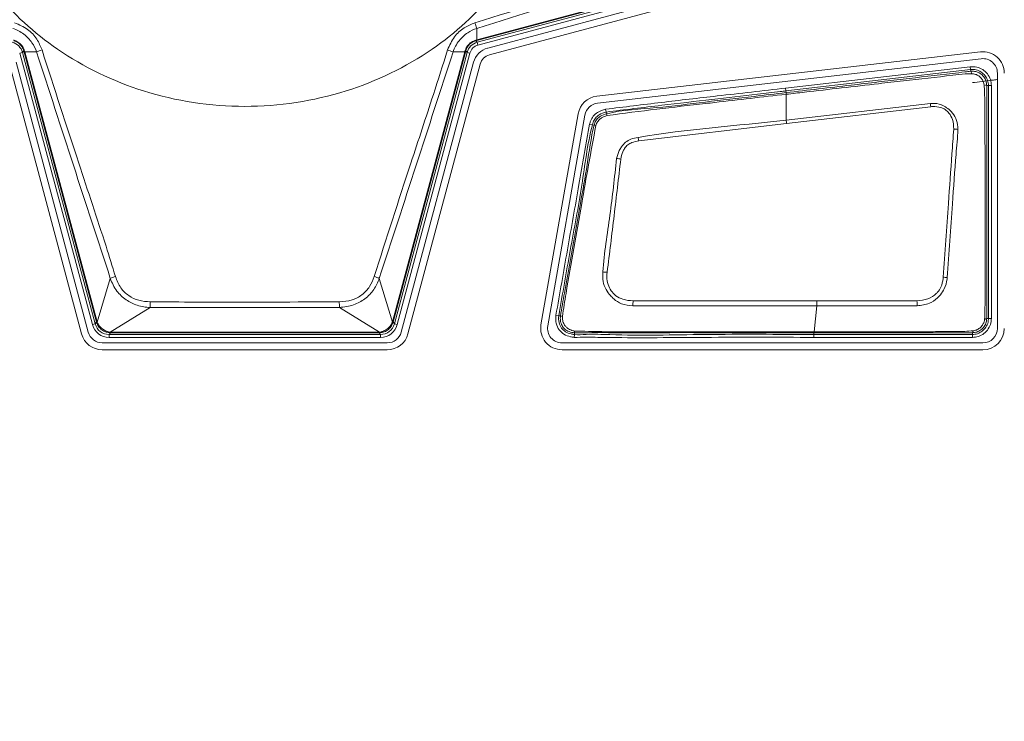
# Model space of a CAD drawing. Header units: millimetres. Extents: x 0 to 1118, y 0 to 864.
# Tile 327 of 372: x 881.49 to 890.08, y 692.2 to 698.32. Entities that reach past the tile are written whole.
import ezdxf

# ---------------------------------------------------------------- set-up
doc = ezdxf.new("R2010")
doc.units = ezdxf.units.MM
doc.styles.add('SLDTEXTSTYLE3', font='TXT', dxfattribs={"width": 0.605})
doc.dimstyles.new('SLDDIMSTYLE0', dxfattribs={"dimtxt": 3.175, "dimasz": 3.302, "dimexe": 0, "dimexo": 0.0625, "dimgap": 0.79375, "dimtad": 0, "dimtih": 1, "dimtoh": 1, "dimdec": 0, "dimlfac": 4, "dimrnd": 1e-09, "dimzin": 12, "dimdsep": 46, "dimtxsty": 'SLDTEXTSTYLE3', "dimsah": 1, "dimcen": 0.09, "dimadec": 0, "dimazin": 3, "dimtfac": 1, "dimtofl": 0, "dimtmove": 0, "dimatfit": 3, "dimfxl": 1, "dimfrac": 2, "dimtolj": 1, "dimtzin": 12, "dimarcsym": 0})

# ---------------------------------------------------------------- blocks, each defined once
blk = doc.blocks.new('_D_4')
at = {"color": 7, "linetype": 'Continuous', "lineweight": 0}
for p, q in [((828.0357, 703.72), (976.4365, 703.72)), ((974.8365, 703.72), (974.8365, 687.4064)), ((974.8365, 666.22), (974.8365, 682.5337)), ((912.9066, 666.22), (976.4365, 666.22))]:
    blk.add_line(p, q, dxfattribs=at)
for points in [[(974.8365, 703.72), (974.3285, 700.418), (975.3445, 700.418)], [(974.8365, 666.22), (975.3445, 669.522), (974.3285, 669.522)]]:
    blk.add_solid(points, dxfattribs=at)
at = {"color": 7, "linetype": 'Continuous', "lineweight": 0, "insert": (971.1985, 686.6264), "char_height": 3.175, "attachment_point": 1, "style": 'SLDTEXTSTYLE3'}
blk.add_mtext('150', dxfattribs=at)

msp = doc.modelspace()

# ---------------------------------------------------------------- linework, layer by layer
at = {"color": 7, "linetype": 'Continuous', "lineweight": 15}
for p, q in [((885.4805, 698.1447), (888.2121, 698.8766)), ((888.2134, 698.8717), (885.4818, 698.1398)), ((885.4848, 698.1245), (888.229, 698.8598)), ((888.2354, 698.8357), (885.4912, 698.1004)), ((888.306, 698.8049), (885.5756, 698.0733)), ((885.5912, 698.0151), (888.3216, 698.7467)), ((885.4811, 698.2459), (885.4805, 698.1447)), ((885.4818, 698.1398), (885.4721, 698.1372)), ((885.4721, 698.1372), (885.4848, 698.1245)), ((885.4805, 698.1447), (885.4818, 698.1398)), ((881.5281, 698.0488), (881.5154, 698.0361)), ((881.5306, 698.0391), (881.5281, 698.0488)), ((885.3837, 698.0488), (885.3811, 698.0391)), ((885.3964, 698.0361), (885.3837, 698.0488)), ((885.4848, 698.1245), (885.4912, 698.1004)), ((881.5154, 698.0361), (881.4912, 698.0297)), ((882.1261, 695.6605), (881.4912, 698.0297)), ((881.5154, 698.0361), (882.1502, 695.6669)), ((881.5306, 698.0391), (881.5355, 698.0404)), ((882.1621, 695.6825), (881.5306, 698.0391)), ((881.6387, 698.0398), (881.5355, 698.0404)), ((881.5355, 698.0404), (882.167, 695.6838)), ((884.7448, 695.6838), (885.3762, 698.0404)), ((885.3811, 698.0391), (884.7496, 695.6825)), ((884.7616, 695.6669), (885.3964, 698.0361)), ((885.4205, 698.0297), (884.7857, 695.6605)), ((885.3762, 698.0404), (885.2731, 698.0398)), ((885.3762, 698.0404), (885.3811, 698.0391)), ((885.3964, 698.0361), (885.4205, 698.0297)), ((889.877, 698.0406), (886.5275, 697.6529)), ((886.5344, 697.593), (889.8839, 697.9806)), ((881.4009, 697.9347), (882.0321, 695.5793)), ((882.0903, 695.5949), (881.4592, 697.9503)), ((885.4526, 697.9503), (884.8214, 695.5949)), ((884.8797, 695.5793), (885.5108, 697.9347)), ((888.1762, 697.7249), (889.7869, 697.9113)), ((889.7898, 697.8865), (888.1791, 697.7)), ((889.7898, 697.8865), (889.7869, 697.9113)), ((889.7916, 697.8713), (889.7898, 697.8865)), ((889.7916, 697.8713), (889.7916, 697.8713)), ((889.7916, 697.8713), (889.8009, 697.8499)), ((890.0244, 697.8555), (890.0244, 695.6275)), ((888.1791, 697.7), (888.1762, 697.7249)), ((889.9466, 697.7467), (889.9313, 697.7467)), ((889.9466, 695.7149), (889.9466, 697.7467)), ((889.9466, 697.7467), (889.9716, 697.7467)), ((889.9716, 697.7467), (889.9716, 695.7149)), ((888.1808, 697.6848), (888.1791, 697.7)), ((888.1808, 697.6848), (888.1809, 697.6848)), ((888.1809, 697.4453), (888.1809, 697.6704)), ((886.6042, 697.54), (886.6104, 697.5158)), ((888.1809, 697.4453), (889.4401, 697.5907)), ((889.4424, 697.5621), (888.1846, 697.4153)), ((886.3654, 697.5002), (886.0409, 695.6599)), ((886.1003, 695.6494), (886.4248, 697.4897)), ((886.6104, 697.5158), (886.6142, 697.5009)), ((886.4655, 697.4107), (886.4897, 697.4045)), ((886.5046, 697.4007), (886.4897, 697.4045)), ((888.1846, 697.4153), (886.8943, 697.2633)), ((882.1673, 695.6825), (882.2822, 696.0644)), ((884.6295, 696.0644), (884.7444, 695.6825)), ((888.4241, 695.5983), (888.4499, 695.8246)), ((888.4499, 695.8676), (889.3226, 695.8676)), ((882.6305, 695.8107), (882.2815, 695.5949)), ((884.2813, 695.8107), (882.6305, 695.8107)), ((884.6302, 695.5949), (884.2813, 695.8107)), ((886.1715, 695.7419), (886.1963, 695.7387)), ((886.1963, 695.7387), (886.2115, 695.7367)), ((882.1502, 695.6669), (882.1261, 695.6605)), ((882.1502, 695.6669), (882.1621, 695.6825)), ((882.1621, 695.6825), (882.167, 695.6838)), ((884.7448, 695.6838), (884.7496, 695.6825)), ((884.7496, 695.6825), (884.7616, 695.6669)), ((884.7616, 695.6669), (884.7857, 695.6605)), ((889.9312, 695.7149), (889.9312, 695.7149)), ((889.9312, 695.7149), (889.9466, 695.7149)), ((889.9466, 695.7149), (889.9716, 695.7149)), ((882.2828, 695.5898), (882.2709, 695.5743)), ((882.2709, 695.5743), (884.6408, 695.5743)), ((882.2709, 695.5743), (882.2709, 695.5493)), ((882.2828, 695.5949), (884.6289, 695.5949)), ((882.2828, 695.5949), (882.2828, 695.5898)), ((884.6289, 695.5898), (882.2828, 695.5898)), ((884.6289, 695.5949), (884.6289, 695.5898)), ((884.6408, 695.5743), (884.6289, 695.5898)), ((884.6408, 695.5743), (884.6408, 695.5493)), ((886.3307, 695.5492), (886.3331, 695.5741)), ((886.3346, 695.5894), (886.3331, 695.5741)), ((888.1809, 695.598), (888.1809, 695.5984)), ((888.1809, 695.5901), (888.1809, 695.598)), ((888.1809, 695.5898), (888.1809, 695.5901)), ((888.4232, 695.5898), (888.4232, 695.5743)), ((888.4232, 695.5743), (889.8059, 695.5743)), ((888.4232, 695.5493), (888.4232, 695.5743)), ((889.8059, 695.5743), (889.8059, 695.5897)), ((889.8059, 695.5743), (889.8059, 695.5493)), ((884.6997, 695.5015), (882.212, 695.5015)), ((884.6408, 695.5493), (882.2709, 695.5493)), ((889.8984, 695.5015), (886.2244, 695.5015)), ((889.8059, 695.5493), (888.4232, 695.5493)), ((882.212, 695.4412), (884.6997, 695.4412)), ((886.2244, 695.4412), (889.8984, 695.4412))]:
    msp.add_line(p, q, dxfattribs=at)
at = {"color": 7, "linetype": 'Continuous', "lineweight": 15, "flags": 128}
msp.add_lwpolyline([(888.4232, 695.5898), (888.302, 695.5898), (888.1809, 695.5898)], dxfattribs=at)
at = {"color": 7, "linetype": 'Continuous', "lineweight": 15}
for centre, radius, start, end in [((885.9135, 698.4197), 0.466, 195.60368, 201.89767), ((885.4666, 698.1413), 0.0068, 323.46707, 12.23087), ((881.5321, 698.0543), 0.0068, 233.46707, 282.23087), ((881.7822, 697.7197), 0.3507, 105.85455, 114.14447), ((885.1296, 697.7197), 0.3507, 65.85553, 74.14545), ((885.3797, 698.0543), 0.0068, 257.76913, 306.53293), ((885.6206, 697.9053), 0.174, 105, 165), ((885.6206, 697.9053), 0.1137, 105, 165), ((889.8984, 697.8555), 0.1863, 0, 96.60177), ((889.8984, 697.8555), 0.126, 0, 96.60177), ((889.9116, 697.7119), 0.04, 60.38084, 94.07199), ((886.5489, 697.4678), 0.1863, 96.60177, 170), ((886.5489, 697.4678), 0.126, 96.60177, 170), ((885.4274, 697.2558), 4.0267, 4.36251, 4.77013), ((886.7032, 697.5091), 0.0894, 185.27598, 195.55671), ((885.4638, 697.0969), 2.7394, 6.67401, 7.30746), ((886.4996, 697.326), 0.0748, 74.17329, 86.1983), ((889.6354, 697.0154), 0.3515, 82.95233, 88.74507), ((884.9028, 696.929), 2.0194, 9.52855, 10.42929), ((886.6645, 696.7274), 0.3843, 79.10095, 84.5398), ((882.4278, 695.7293), 0.3654, 106.06953, 113.48155), ((884.484, 695.7293), 0.3654, 66.51845, 73.93047), ((886.5564, 695.3283), 0.7922, 85.53672, 88.25065), ((889.4572, 695.1907), 0.8892, 81.61107, 83.89364), ((880.0146, 695.8652), 2.6164, 358.80699, 359.86547), ((886.8972, 695.8652), 2.6164, 180.13453, 181.19301), ((904.3332, 694.8599), 17.5172, 176.70116, 176.8415), ((852.1657, 694.8639), 37.1705, 1.48103, 1.54738), ((886.2321, 695.7805), 0.0484, 244.73212, 264.99151), ((882.1712, 695.668), 0.015, 104.86237, 124.50054), ((884.7406, 695.668), 0.015, 55.49946, 75.13763), ((886.2244, 695.6275), 0.1863, 170, 270), ((886.2244, 695.6275), 0.126, 170, 270), ((882.212, 695.6275), 0.1863, 195, 270), ((882.212, 695.6275), 0.126, 195, 270), ((882.2665, 695.5949), 0.015, 340.49946, 0.13763), ((884.6452, 695.5949), 0.015, 179.86237, 199.50054), ((884.6997, 695.6275), 0.126, 270, 345), ((884.6997, 695.6275), 0.1863, 270, 345), ((886.3661, 695.5999), 0.0332, 171.85892, 198.43706), ((889.7911, 695.6054), 0.0216, 313.19898, 2.22399), ((889.8984, 695.6275), 0.1863, 270, 0), ((889.8984, 695.6275), 0.126, 270, 0)]:
    msp.add_arc(centre, radius, start, end, dxfattribs=at)
for centre, major_axis, ratio, start_param, end_param in [((881.3946, 698.0038), (0.0884, 0.0884), 0.999878, 5.759674, 6.806696), ((885.5171, 698.0038), (0.0884, -0.0884), 0.999878, 2.618082, 3.665103), ((885.5171, 698.0038), (-0.0707, 0.0707), 0.999797, 5.759674, 6.806696), ((882.271, 695.6993), (-0.0913, -0.119), 0.999758, 5.628804, 6.937567), ((882.271, 695.6993), (0.0761, 0.0992), 0.999661, 2.487211, 3.795974), ((882.285, 695.7176), (0.1062, 0.0717), 0.972579, 2.818102, 2.835319), ((882.2416, 695.706), (0.0646, 0.044), 0.954922, 2.819823, 2.83704), ((884.6408, 695.6993), (-0.0761, 0.0992), 0.999661, 2.487211, 3.795974), ((884.6408, 695.6993), (0.0913, -0.119), 0.999758, 5.628804, 6.937567), ((884.6702, 695.706), (0.0646, -0.044), 0.954922, 0.304553, 0.321769), ((884.6268, 695.7176), (0.1062, -0.0717), 0.972579, 0.306274, 0.32349), ((882.285, 695.7176), (0.0418, 0.1212), 0.972579, 3.447867, 3.465083), ((882.285, 695.6727), (0.0258, 0.0738), 0.954922, 3.446146, 3.463362), ((884.6268, 695.6727), (-0.0258, 0.0738), 0.954922, 2.819823, 2.83704), ((884.6268, 695.7176), (-0.0418, 0.1212), 0.972579, 2.818102, 2.835319)]:
    msp.add_ellipse(centre, major_axis=major_axis, ratio=ratio, start_param=start_param, end_param=end_param, dxfattribs=at)
for points, knots in [([(886.1809, 700.065), (886.1721, 700.2163), (886.1529, 700.5467), (885.978, 701.0662), (885.6383, 701.6121), (885.086, 702.1148), (884.3338, 702.4773), (883.4559, 702.6104), (882.578, 702.4773), (881.8256, 702.1148), (881.274, 701.6121), (880.9321, 701.0662), (880.7637, 700.5467), (880.7159, 700.065), (880.7637, 699.5834), (880.9321, 699.0638), (881.274, 698.5179), (881.8256, 698.0153), (882.578, 697.6527), (883.4559, 697.5197), (884.3338, 697.6527), (885.086, 698.0153), (885.6383, 698.5179), (885.978, 699.0638), (886.1529, 699.5834), (886.1721, 699.9138), (886.1809, 700.065)], [0, 0, 0, 0, 0.027672, 0.060454, 0.099202, 0.144378, 0.19539, 0.25, 0.30461, 0.355622, 0.400798, 0.439546, 0.472328, 0.5, 0.527672, 0.560454, 0.599202, 0.644378, 0.69539, 0.75, 0.80461, 0.855622, 0.900798, 0.939546, 0.972328, 1, 1, 1, 1]), ([(885.4647, 698.2943), (885.8568, 698.4159), (886.4637, 698.604), (887.242, 698.8604), (887.6359, 698.9816), (887.8148, 699.0366)], [0, 0, 0, 0, 0.499028, 0.772399, 1, 1, 1, 1]), ([(887.8303, 698.9921), (887.4395, 698.8663), (886.6579, 698.6148), (885.8733, 698.3688), (885.4811, 698.2459)], [0, 0, 0, 0, 0.500078, 1, 1, 1, 1]), ([(881.6387, 698.0398), (881.6387, 698.0398), (881.6293, 698.0681), (881.5999, 698.126), (881.5295, 698.2003), (881.4656, 698.2348), (881.4307, 698.2459), (881.4306, 698.2459)], [0, 0, 0, 0, 0.00005, 0.297674, 0.635276, 0.99995, 1, 1, 1, 1]), ([(881.4471, 698.2943), (881.4864, 698.2774), (881.5619, 698.2449), (881.6444, 698.1573), (881.6729, 698.0892), (881.6863, 698.0571)], [0, 0, 0, 0, 0.36574, 0.701782, 1, 1, 1, 1]), ([(885.2254, 698.0571), (885.243, 698.0969), (885.2764, 698.1722), (885.3649, 698.2537), (885.4327, 698.2813), (885.4647, 698.2943)], [0, 0, 0, 0, 0.371944, 0.704128, 1, 1, 1, 1]), ([(885.4811, 698.2459), (885.4811, 698.2459), (885.4529, 698.2369), (885.3952, 698.2084), (885.3201, 698.1389), (885.2848, 698.0752), (885.2731, 698.0398), (885.2731, 698.0398)], [0, 0, 0, 0, 0.00005, 0.294628, 0.628272, 0.99995, 1, 1, 1, 1]), ([(881.4385, 698.1427), (881.4415, 698.1418), (881.4579, 698.1372), (881.4866, 698.1217), (881.5183, 698.0894), (881.5285, 698.0615), (881.5335, 698.0476)], [0, 0, 0, 0, 0.066348, 0.367276, 0.687028, 1, 1, 1, 1]), ([(881.5281, 698.0488), (881.5233, 698.0617), (881.5138, 698.0875), (881.4844, 698.1177), (881.4578, 698.132), (881.4425, 698.1364), (881.4397, 698.1372)], [0, 0, 0, 0, 0.315839, 0.630493, 0.931818, 1, 1, 1, 1]), ([(885.3782, 698.0476), (885.3791, 698.0506), (885.3837, 698.0671), (885.3992, 698.0958), (885.4315, 698.1274), (885.4594, 698.1376), (885.4733, 698.1427)], [0, 0, 0, 0, 0.066348, 0.367276, 0.687028, 1, 1, 1, 1]), ([(885.4721, 698.1372), (885.4592, 698.1325), (885.4334, 698.123), (885.4032, 698.0935), (885.3889, 698.067), (885.3845, 698.0517), (885.3837, 698.0488)], [0, 0, 0, 0, 0.315839, 0.630493, 0.931818, 1, 1, 1, 1]), ([(885.4733, 698.1427), (885.4757, 698.1433), (885.4781, 698.144), (885.4805, 698.1447), (885.4805, 698.1447)], [0, 0, 0, 0, 0.998002, 1, 1, 1, 1]), ([(881.5335, 698.0476), (881.5342, 698.0452), (881.5348, 698.0428), (881.5355, 698.0404), (881.5355, 698.0404)], [0, 0, 0, 0, 0.998002, 1, 1, 1, 1]), ([(881.6863, 698.0571), (881.7922, 697.7279), (881.9762, 697.1554), (882.1967, 696.5007), (882.2995, 696.1683), (882.3267, 696.0804)], [0, 0, 0, 0, 0.49889, 0.867446, 1, 1, 1, 1]), ([(884.5851, 696.0804), (884.6911, 696.411), (884.8612, 696.9413), (885.0803, 697.5971), (885.1845, 697.9273), (885.2254, 698.0571)], [0, 0, 0, 0, 0.501063, 0.803813, 1, 1, 1, 1]), ([(885.3762, 698.0404), (885.3762, 698.0404), (885.3769, 698.0428), (885.3776, 698.0452), (885.3782, 698.0476)], [0, 0, 0, 0, 0.0019984, 1, 1, 1, 1]), ([(882.2822, 696.0644), (882.1746, 696.3935), (881.9595, 697.0516), (881.7456, 697.7104), (881.6387, 698.0398)], [0, 0, 0, 0, 0.500027, 1, 1, 1, 1]), ([(885.2731, 698.0398), (885.1661, 697.7104), (884.9523, 697.0516), (884.7371, 696.3935), (884.6295, 696.0644)], [0, 0, 0, 0, 0.499979, 1, 1, 1, 1]), ([(889.7869, 697.9113), (889.8065, 697.9115), (889.8448, 697.912), (889.8978, 697.8881), (889.9392, 697.85), (889.9665, 697.8007), (889.9699, 697.7644), (889.9716, 697.7467)], [0, 0, 0, 0, 0.209345, 0.409215, 0.609199, 0.809715, 1, 1, 1, 1]), ([(889.9466, 697.7467), (889.9452, 697.7617), (889.9423, 697.7926), (889.9191, 697.8344), (889.884, 697.8668), (889.839, 697.8871), (889.8064, 697.8867), (889.7898, 697.8865)], [0, 0, 0, 0, 0.190323, 0.390808, 0.590742, 0.790602, 1, 1, 1, 1]), ([(888.1809, 697.6848), (888.3696, 697.7066), (888.638, 697.7377), (888.9783, 697.7771), (889.2736, 697.8112), (889.525, 697.8405), (889.7219, 697.8631), (889.7746, 697.8693), (889.7916, 697.8713)], [0, 0, 0, 0, 0.3513704, 0.4998846, 0.6337076, 0.901355, 0.9682909, 1, 1, 1, 1]), ([(889.8009, 697.8499), (889.7816, 697.8494), (889.726, 697.8478), (889.5273, 697.8232), (889.2753, 697.7963), (888.8442, 697.7465), (888.5033, 697.7075), (888.2343, 697.6766), (888.1809, 697.6704)], [0, 0, 0, 0, 0.035429, 0.102333, 0.368564, 0.501706, 0.901071, 1, 1, 1, 1]), ([(889.7916, 697.8713), (889.7925, 697.8714), (889.8072, 697.873), (889.8363, 697.8708), (889.8752, 697.8541), (889.9064, 697.8255), (889.9273, 697.7883), (889.93, 697.7605), (889.9313, 697.7467)], [0, 0, 0, 0, 0.014088, 0.210873, 0.407932, 0.606135, 0.803424, 1, 1, 1, 1]), ([(889.9087, 697.7518), (889.9066, 697.7621), (889.9025, 697.7827), (889.8855, 697.81), (889.8622, 697.8315), (889.8333, 697.8466), (889.8118, 697.8488), (889.8009, 697.8499)], [0, 0, 0, 0, 0.196747, 0.396314, 0.594795, 0.793198, 1, 1, 1, 1]), ([(889.8079, 697.7726), (889.8136, 697.7732), (889.8801, 697.7809), (889.9532, 697.7903), (890.016, 697.7983), (890.0288, 697.8)], [0, 0, 0, 0, 0.069526, 0.810195, 1, 1, 1, 1]), ([(886.6042, 697.54), (886.7666, 697.56), (887.0913, 697.6), (887.6156, 697.6598), (887.9771, 697.7018), (888.1762, 697.7249)], [0, 0, 0, 0, 0.310081, 0.620158, 1, 1, 1, 1]), ([(889.9128, 695.7086), (889.9142, 695.7553), (889.9201, 695.9461), (889.9158, 696.2819), (889.9172, 696.7155), (889.918, 697.1499), (889.9126, 697.4751), (889.9139, 697.676), (889.9101, 697.7317), (889.9087, 697.7518)], [0, 0, 0, 0, 0.068592, 0.280343, 0.492823, 0.705248, 0.91802, 0.97041, 1, 1, 1, 1]), ([(889.9313, 697.7467), (889.9313, 697.7285), (889.9313, 697.6742), (889.9313, 697.4751), (889.9312, 697.1496), (889.9312, 696.7156), (889.9312, 696.2815), (889.9312, 695.948), (889.9312, 695.7591), (889.9312, 695.7149)], [0, 0, 0, 0, 0.02683, 0.080248, 0.293884, 0.507506, 0.721127, 0.934749, 1, 1, 1, 1]), ([(888.1791, 697.7), (888.1625, 697.6981), (888.0797, 697.6885), (887.8645, 697.6637), (887.5195, 697.6235), (887.0792, 697.5733), (886.7717, 697.5356), (886.6104, 697.5158)], [0, 0, 0, 0, 0.031656, 0.158282, 0.411533, 0.691401, 1, 1, 1, 1]), ([(886.6142, 697.5009), (886.6142, 697.5009), (886.756, 697.537), (887.0481, 697.5459), (887.4754, 697.6052), (887.8528, 697.6465), (888.0877, 697.6739), (888.1808, 697.6848)], [0, 0, 0, 0, 0.00001, 0.278384, 0.550027, 0.821735, 1, 1, 1, 1]), ([(888.1809, 697.6704), (888.1809, 697.6704), (887.9731, 697.6476), (887.7386, 697.6198), (887.3623, 697.5763), (887.0483, 697.5419), (886.7619, 697.5042), (886.6171, 697.4852)], [0, 0, 0, 0, 0.00001, 0.3983, 0.449701, 0.721811, 1, 1, 1, 1]), ([(888.1809, 697.6848), (888.1809, 697.684), (888.1809, 697.6825), (888.1809, 697.6753), (888.1809, 697.6709), (888.1809, 697.6704)], [0, 0, 0, 0, 0.499092, 0.942117, 1, 1, 1, 1]), ([(886.4655, 697.4107), (886.4678, 697.419), (886.4745, 697.4435), (886.4951, 697.4811), (886.5406, 697.5195), (886.5804, 697.5323), (886.6042, 697.54)], [0, 0, 0, 0, 0.129453, 0.379353, 0.628058, 1, 1, 1, 1]), ([(889.4401, 697.5907), (889.4403, 697.5907), (889.4471, 697.5911), (889.4781, 697.5929), (889.5114, 697.5878), (889.5513, 697.5727), (889.5823, 697.5546), (889.6283, 697.5179), (889.667, 697.4611), (889.6792, 697.4039), (889.6786, 697.3714), (889.6785, 697.3642)], [0, 0, 0, 0, 0.001347, 0.054783, 0.25102, 0.264576, 0.400928, 0.539476, 0.736893, 0.941814, 1, 1, 1, 1]), ([(889.6431, 697.3668), (889.6417, 697.3953), (889.6393, 697.4454), (889.6079, 697.5033), (889.5713, 697.5391), (889.5225, 697.5596), (889.4781, 697.5647), (889.4488, 697.5626), (889.4424, 697.5621)], [0, 0, 0, 0, 0.26184, 0.460052, 0.594473, 0.72855, 0.940791, 1, 1, 1, 1]), ([(886.6104, 697.5158), (886.6104, 697.5158), (886.5888, 697.5103), (886.5542, 697.4974), (886.5148, 697.4651), (886.4975, 697.4329), (886.4918, 697.412), (886.4897, 697.4045)], [0, 0, 0, 0, 0.000086, 0.384562, 0.625657, 0.864938, 1, 1, 1, 1]), ([(886.5046, 697.4007), (886.5046, 697.4007), (886.5063, 697.4073), (886.5119, 697.4272), (886.5281, 697.4574), (886.5653, 697.4852), (886.5955, 697.4962), (886.6142, 697.5009), (886.6142, 697.5009)], [0, 0, 0, 0, 0.000095, 0.130179, 0.395684, 0.633012, 0.999905, 1, 1, 1, 1]), ([(886.6171, 697.4852), (886.6003, 697.4792), (886.574, 697.4699), (886.5465, 697.4483), (886.5366, 697.4348), (886.5332, 697.4292), (886.5332, 697.4291)], [0, 0, 0, 0, 0.514087, 0.807932, 0.999855, 1, 1, 1, 1]), ([(886.8888, 697.2946), (886.8891, 697.2946), (887.3166, 697.3665), (887.7504, 697.3956), (888.1809, 697.4453), (888.1809, 697.4453)], [0, 0, 0, 0, 0.000634, 0.999988, 1, 1, 1, 1]), ([(886.1715, 695.7419), (886.2048, 695.932), (886.2715, 696.3121), (886.3699, 696.8683), (886.4345, 697.2345), (886.4655, 697.4107)], [0, 0, 0, 0, 0.3416635, 0.6833271, 1, 1, 1, 1]), ([(886.4897, 697.4045), (886.4897, 697.4045), (886.4454, 697.2319), (886.4012, 696.8619), (886.2945, 696.3086), (886.229, 695.9285), (886.1963, 695.7387)], [0, 0, 0, 0, 0.0000088, 0.3161044, 0.6583949, 1, 1, 1, 1]), ([(886.2115, 695.7367), (886.2115, 695.7367), (886.2201, 695.8033), (886.2863, 696.1296), (886.3551, 696.5714), (886.4483, 697.0583), (886.4758, 697.2883), (886.5046, 697.4007), (886.5046, 697.4007)], [0, 0, 0, 0, 0.000009, 0.119309, 0.590299, 0.794033, 0.999991, 1, 1, 1, 1]), ([(886.52, 697.398), (886.4985, 697.284), (886.4557, 697.0572), (886.3716, 696.5683), (886.2895, 696.1281), (886.2383, 695.7991), (886.2279, 695.7323)], [0, 0, 0, 0, 0.205801, 0.409336, 0.880013, 1, 1, 1, 1]), ([(886.5332, 697.4291), (886.5332, 697.4291), (886.5309, 697.4251), (886.5256, 697.4151), (886.5221, 697.4043), (886.52, 697.398)], [0, 0, 0, 0, 0.000443, 0.40961, 1, 1, 1, 1]), ([(889.5518, 696.0749), (889.5666, 696.2892), (889.5913, 696.6481), (889.6229, 697.0784), (889.638, 697.2946), (889.6431, 697.3668)], [0, 0, 0, 0, 0.496898, 0.831901, 1, 1, 1, 1]), ([(889.6785, 697.3642), (889.6785, 697.364), (889.677, 697.291), (889.6554, 697.0748), (889.6289, 696.6438), (889.6026, 696.285), (889.5869, 696.0704)], [0, 0, 0, 0, 0.000487, 0.169203, 0.503155, 1, 1, 1, 1]), ([(886.701, 697.11), (886.7011, 697.1103), (886.7059, 697.1346), (886.7171, 697.1708), (886.7468, 697.2167), (886.7771, 697.2537), (886.8274, 697.2836), (886.8667, 697.2906), (886.8888, 697.2946)], [0, 0, 0, 0, 0.00355, 0.262469, 0.393053, 0.580016, 0.764405, 1, 1, 1, 1]), ([(886.8943, 697.2633), (886.8742, 697.2598), (886.8403, 697.2539), (886.796, 697.2316), (886.7714, 697.2005), (886.7496, 697.1586), (886.7421, 697.1264), (886.7371, 697.1048)], [0, 0, 0, 0, 0.250201, 0.42051, 0.594738, 0.728296, 1, 1, 1, 1]), ([(886.5806, 696.1202), (886.5806, 696.1205), (886.5926, 696.2865), (886.6469, 696.6154), (886.683, 696.9451), (886.701, 697.11)], [0, 0, 0, 0, 0.000827, 0.500349, 1, 1, 1, 1]), ([(886.7371, 697.1048), (886.7182, 696.9406), (886.6804, 696.6119), (886.6389, 696.2828), (886.6181, 696.1181)], [0, 0, 0, 0, 0.499577, 1, 1, 1, 1]), ([(882.3267, 696.0804), (882.3404, 696.0457), (882.3661, 695.9811), (882.4405, 695.9095), (882.5306, 695.8664), (882.5968, 695.8616), (882.631, 695.8591)], [0, 0, 0, 0, 0.274544, 0.511285, 0.747593, 1, 1, 1, 1]), ([(884.2807, 695.8591), (884.3186, 695.8621), (884.3891, 695.8677), (884.4819, 695.9169), (884.55, 695.9894), (884.5734, 696.0502), (884.5851, 696.0804)], [0, 0, 0, 0, 0.2789395, 0.5195533, 0.7609582, 1, 1, 1, 1]), ([(886.8426, 695.825), (886.8423, 695.825), (886.8088, 695.8272), (886.7477, 695.8352), (886.6839, 695.8744), (886.6415, 695.9195), (886.6047, 695.9675), (886.5767, 696.0388), (886.5793, 696.0922), (886.5806, 696.1202)], [0, 0, 0, 0, 0.002459, 0.22625, 0.406164, 0.495118, 0.643227, 0.812703, 1, 1, 1, 1]), ([(886.6181, 696.1181), (886.6166, 696.0929), (886.6138, 696.046), (886.6349, 695.9828), (886.6632, 695.9389), (886.7032, 695.9043), (886.7617, 695.875), (886.8147, 695.8705), (886.8451, 695.8679)], [0, 0, 0, 0, 0.194137, 0.360027, 0.505945, 0.592249, 0.766403, 1, 1, 1, 1]), ([(889.3226, 695.8676), (889.3544, 695.8713), (889.4166, 695.8784), (889.4751, 695.9158), (889.5121, 695.9527), (889.538, 695.994), (889.5479, 696.041), (889.5513, 696.0706), (889.5518, 696.0749)], [0, 0, 0, 0, 0.27801, 0.544223, 0.585457, 0.737591, 0.962688, 1, 1, 1, 1]), ([(889.5869, 696.0704), (889.5869, 696.0702), (889.5864, 696.0657), (889.5823, 696.0327), (889.5672, 695.98), (889.5363, 695.9335), (889.5009, 695.8907), (889.4677, 695.8654), (889.4035, 695.8335), (889.3607, 695.8287), (889.3237, 695.8246)], [0, 0, 0, 0, 0.0015481, 0.0341783, 0.2540523, 0.4115968, 0.4548218, 0.6775285, 0.7218073, 1, 1, 1, 1]), ([(882.6305, 695.8107), (882.6304, 695.8107), (882.5923, 695.8121), (882.5176, 695.8238), (882.4158, 695.873), (882.3319, 695.9542), (882.2956, 696.0252), (882.2822, 696.0644), (882.2822, 696.0644)], [0, 0, 0, 0, 0.0000326, 0.249575, 0.4875619, 0.7267504, 0.9999674, 1, 1, 1, 1]), ([(884.6295, 696.0644), (884.6295, 696.0644), (884.6179, 696.0303), (884.5854, 695.9635), (884.5081, 695.8815), (884.4032, 695.8258), (884.3235, 695.8122), (884.2813, 695.8107), (884.2813, 695.8107)], [0, 0, 0, 0, 0.000033, 0.237572, 0.481211, 0.723864, 0.999967, 1, 1, 1, 1]), ([(882.631, 695.8591), (882.6643, 695.8589), (882.831, 695.8583), (883.3809, 695.8565), (883.8975, 695.858), (884.2807, 695.8591)], [0, 0, 0, 0, 0.060615, 0.303076, 1, 1, 1, 1]), ([(888.4499, 695.8246), (888.4499, 695.8246), (888.359, 695.8246), (887.8232, 695.8253), (887.2874, 695.8251), (886.8426, 695.825)], [0, 0, 0, 0, 0.000009, 0.169835, 1, 1, 1, 1]), ([(886.8451, 695.8679), (887.289, 695.868), (887.824, 695.8681), (888.359, 695.8677), (888.4499, 695.8676)], [0, 0, 0, 0, 0.8299408, 1, 1, 1, 1]), ([(889.3237, 695.8246), (889.3235, 695.8246), (889.3048, 695.8241), (889.2138, 695.8253), (889.0507, 695.8245), (888.7782, 695.8244), (888.5779, 695.8245), (888.45, 695.8246)], [0, 0, 0, 0, 0.000687, 0.06449, 0.312291, 0.560873, 1, 1, 1, 1]), ([(886.3307, 695.5492), (886.3196, 695.5507), (886.2885, 695.5549), (886.2411, 695.5735), (886.1961, 695.6145), (886.1722, 695.667), (886.1681, 695.7119), (886.1707, 695.7351), (886.1715, 695.7419)], [0, 0, 0, 0, 0.11954, 0.333076, 0.527763, 0.752347, 0.927472, 1, 1, 1, 1]), ([(886.1963, 695.7387), (886.1963, 695.7387), (886.1937, 695.7187), (886.1939, 695.6796), (886.2168, 695.6297), (886.255, 695.5949), (886.2958, 695.5791), (886.3231, 695.5755), (886.3331, 695.5741)], [0, 0, 0, 0, 0.000062, 0.249313, 0.47095, 0.659493, 0.874811, 1, 1, 1, 1]), ([(886.3346, 695.5894), (886.3346, 695.5894), (886.3306, 695.5898), (886.3102, 695.5923), (886.279, 695.6006), (886.2451, 695.6226), (886.2212, 695.654), (886.2082, 695.6941), (886.2097, 695.7234), (886.2115, 695.7367), (886.2115, 695.7367)], [0, 0, 0, 0, 0.000069, 0.054536, 0.282929, 0.437207, 0.600817, 0.815435, 0.999931, 1, 1, 1, 1]), ([(886.2279, 695.7323), (886.2281, 695.7201), (886.2284, 695.6954), (886.2406, 695.6635), (886.2587, 695.6391), (886.2851, 695.6193), (886.3112, 695.6092), (886.3295, 695.6054), (886.3332, 695.6046)], [0, 0, 0, 0, 0.19976, 0.402451, 0.548016, 0.693005, 0.938214, 1, 1, 1, 1]), ([(882.2807, 695.5899), (882.2686, 695.5911), (882.2426, 695.5938), (882.2067, 695.6132), (882.1773, 695.6429), (882.1675, 695.6681), (882.1627, 695.6804)], [0, 0, 0, 0, 0.228401, 0.491458, 0.753348, 1, 1, 1, 1]), ([(882.1673, 695.6825), (882.1673, 695.6825), (882.1717, 695.6713), (882.1846, 695.6492), (882.2128, 695.6213), (882.2466, 695.6023), (882.2705, 695.5962), (882.2815, 695.5949), (882.2815, 695.5949)], [0, 0, 0, 0, 0.000099, 0.244073, 0.508658, 0.774293, 0.999901, 1, 1, 1, 1]), ([(884.6302, 695.5949), (884.6302, 695.5949), (884.6403, 695.596), (884.663, 695.6016), (884.6962, 695.6193), (884.7259, 695.6473), (884.7396, 695.6704), (884.7444, 695.6825), (884.7444, 695.6825)], [0, 0, 0, 0, 0.000099, 0.204967, 0.468567, 0.735063, 0.999901, 1, 1, 1, 1]), ([(884.7491, 695.6804), (884.7438, 695.6671), (884.7333, 695.6408), (884.7023, 695.6111), (884.6669, 695.5933), (884.6421, 695.5909), (884.6311, 695.5899)], [0, 0, 0, 0, 0.267355, 0.531013, 0.792242, 1, 1, 1, 1]), ([(889.9312, 695.7149), (889.9304, 695.704), (889.9285, 695.6792), (889.9115, 695.6432), (889.8826, 695.6131), (889.8459, 695.5933), (889.8192, 695.5909), (889.8059, 695.5897)], [0, 0, 0, 0, 0.1664487, 0.3795869, 0.5927892, 0.7966608, 1, 1, 1, 1]), ([(889.8059, 695.5743), (889.821, 695.5757), (889.8519, 695.5786), (889.8937, 695.6018), (889.9261, 695.6371), (889.9439, 695.677), (889.9458, 695.7038), (889.9466, 695.7149)], [0, 0, 0, 0, 0.2046436, 0.4197236, 0.6344586, 0.8490541, 1, 1, 1, 1]), ([(889.9716, 695.7149), (889.9707, 695.7019), (889.9684, 695.6702), (889.9475, 695.6232), (889.9093, 695.5817), (889.86, 695.5544), (889.8236, 695.551), (889.8059, 695.5493)], [0, 0, 0, 0, 0.150919, 0.365544, 0.580304, 0.795387, 1, 1, 1, 1]), ([(889.8127, 695.6063), (889.8225, 695.6081), (889.8432, 695.6121), (889.8709, 695.63), (889.8939, 695.6543), (889.9085, 695.6817), (889.9115, 695.7006), (889.9128, 695.7086)], [0, 0, 0, 0, 0.193166, 0.407369, 0.628455, 0.842424, 1, 1, 1, 1]), ([(889.9312, 695.7149), (889.931, 695.7143), (889.9304, 695.7131), (889.9265, 695.7114), (889.9208, 695.7098), (889.9155, 695.709), (889.9128, 695.7086)], [0, 0, 0, 0, 0.250053, 0.50007, 0.750052, 1, 1, 1, 1]), ([(886.3331, 695.5741), (886.3331, 695.5741), (886.3669, 695.5709), (886.4701, 695.5795), (886.8487, 695.5632), (887.5118, 695.579), (888.1056, 695.576), (888.4232, 695.5743)], [0, 0, 0, 0, 0.000007, 0.048702, 0.147656, 0.544031, 1, 1, 1, 1]), ([(886.3332, 695.6046), (886.3739, 695.6035), (886.4924, 695.6002), (886.9206, 695.5948), (887.4958, 695.5992), (887.9931, 695.5986), (888.1809, 695.5984)], [0, 0, 0, 0, 0.066164, 0.192475, 0.695169, 1, 1, 1, 1]), ([(888.1809, 695.5898), (887.9939, 695.5895), (887.62, 695.5891), (887.1228, 695.592), (886.7343, 695.5855), (886.4931, 695.5948), (886.3745, 695.5857), (886.3346, 695.5894), (886.3346, 695.5894)], [0, 0, 0, 0, 0.303782, 0.607563, 0.808009, 0.934677, 0.999992, 1, 1, 1, 1]), ([(888.1809, 695.598), (888.1999, 695.598), (888.2255, 695.598), (888.307, 695.5981), (888.3694, 695.5982), (888.4253, 695.5982)], [0, 0, 0, 0, 0.23326, 0.314883, 1, 1, 1, 1]), ([(889.8059, 695.5897), (889.7843, 695.5897), (889.7198, 695.5898), (889.612, 695.5896), (889.3543, 695.5899), (888.9579, 695.5897), (888.6046, 695.5898), (888.4232, 695.5898)], [0, 0, 0, 0, 0.047004, 0.140268, 0.23352, 0.606529, 1, 1, 1, 1]), ([(888.4253, 695.5984), (888.4586, 695.5984), (888.6253, 695.5984), (888.9253, 695.5985), (889.2446, 695.5981), (889.4738, 695.5989), (889.612, 695.6014), (889.7219, 695.6), (889.7885, 695.6046), (889.8127, 695.6063)], [0, 0, 0, 0, 0.072064, 0.360321, 0.648578, 0.76249, 0.855737, 0.947473, 1, 1, 1, 1]), ([(888.4232, 695.5493), (888.1055, 695.5502), (887.5118, 695.5518), (886.849, 695.5436), (886.4692, 695.551), (886.3654, 695.5497), (886.3307, 695.5492)], [0, 0, 0, 0, 0.455453, 0.851291, 0.950252, 1, 1, 1, 1])]:
    msp.add_open_spline(points, degree=3, knots=knots, dxfattribs=at)
msp.add_open_spline([(888.4499, 695.8246), (888.4499, 695.8272), (888.4499, 695.8324), (888.4499, 695.843), (888.4499, 695.855), (888.4499, 695.8634), (888.4499, 695.8676)], degree=3, dxfattribs=at)

# ---------------------------------------------------------------- dimensions: what is measured, and where the dimension line sits
at = {"color": 7, "linetype": 'Continuous', "lineweight": 0}
dim = msp.add_linear_dim(base=(974.8365, 666.22), p1=(826.4357, 703.72), p2=(911.3066, 666.22), angle=90, dimstyle='SLDDIMSTYLE0', dxfattribs=at)
dim.commit()
dim.dimension.update_dxf_attribs({"geometry": '_D_4', "text_midpoint": (974.8365, 684.97), "dimtype": 160})

doc.saveas('drawing.dxf')
